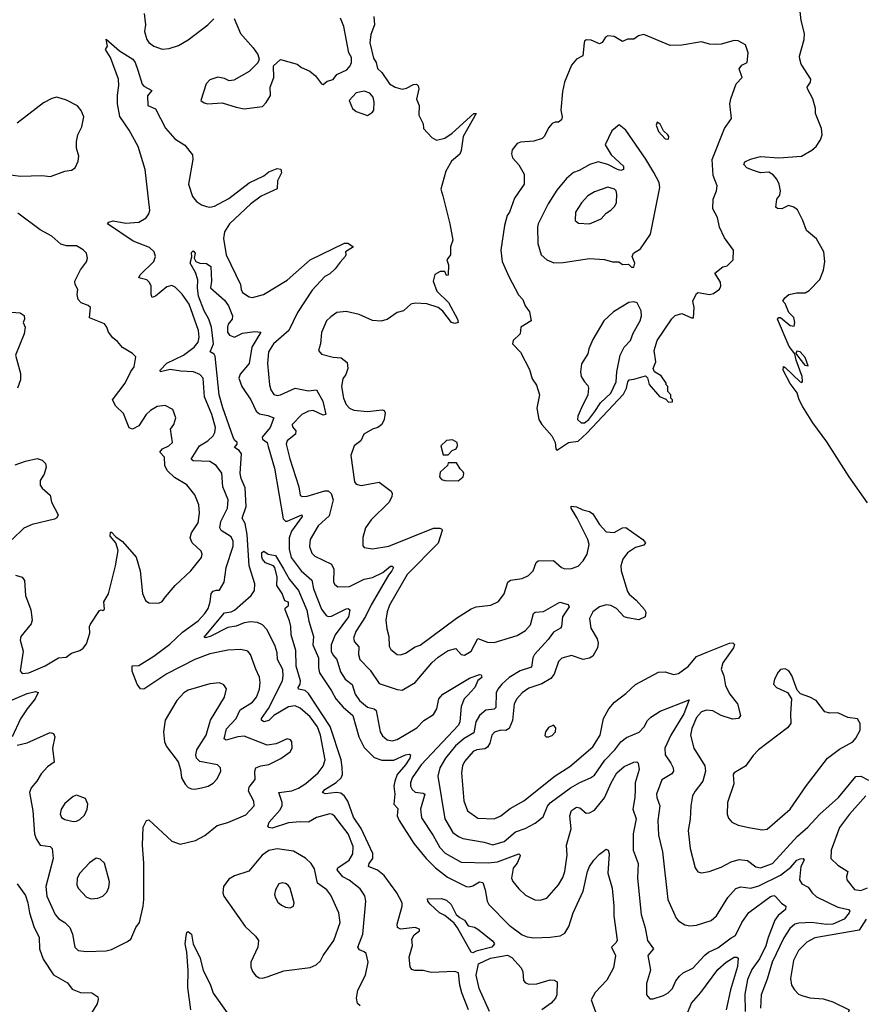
# Model space of a CAD drawing. Extents: x 1550320 to 1685906, y 509093 to 640511.
# Tile 490 of 532: x 1627840 to 1632957, y 617568 to 623556. Entities that reach past the tile are written whole.
import ezdxf

# ---------------------------------------------------------------- set-up
doc = ezdxf.new("R2010")
doc.units = 0

msp = doc.modelspace()

# ---------------------------------------------------------------- linework, layer by layer
at = {"layer": '0CON20XD'}
for points in [[(1628595.9, 623594.1), (1628604, 623525), (1628598.6, 623485), (1628612.9, 623435), (1628625, 623418), (1628655, 623394.3), (1628705, 623375.7), (1628748.7, 623381.3), (1628805, 623398.6), (1628865, 623432.5), (1628983.8, 623525), (1629019.7, 623560.3)], [(1632995, 620618.6), (1632884.2, 620775), (1632747.8, 620987.7), (1632661.8, 621105), (1632602.3, 621202.3), (1632579.2, 621245), (1632567.1, 621287.1), (1632525, 621344.2), (1632482.2, 621425), (1632483.6, 621446.4), (1632495, 621440), (1632585, 621352.5), (1632595, 621350), (1632600, 621355), (1632597.5, 621385), (1632561.2, 621485), (1632553.3, 621523.3), (1632519.2, 621569.2), (1632448, 621735), (1632455, 621743.8), (1632465, 621743.8), (1632525, 621696.7), (1632548.3, 621691.7), (1632553.3, 621715), (1632546.7, 621745), (1632517.5, 621775), (1632495, 621830), (1632480, 621845), (1632492.5, 621865), (1632517.5, 621885), (1632565, 621895.5), (1632615, 621894.4), (1632640.3, 621909.7), (1632705.8, 621975), (1632727.6, 622032.4), (1632735.7, 622085.7), (1632728.8, 622145), (1632685, 622223.3), (1632624.4, 622274.4), (1632600.8, 622335), (1632569.5, 622399.5), (1632546.5, 622416.5), (1632514.4, 622425.6), (1632475, 622406.2), (1632447, 622407), (1632437.5, 622415), (1632444, 622465), (1632461.4, 622488.6), (1632466.7, 622515), (1632458.6, 622555), (1632444.2, 622585), (1632421.7, 622611.7), (1632395, 622628.9), (1632345, 622624.4), (1632295, 622640), (1632262, 622655), (1632243.3, 622675), (1632249.5, 622690.5), (1632282.7, 622707.3), (1632345, 622723.3), (1632455, 622715.4), (1632593.4, 622726.6), (1632657.4, 622762.6), (1632682, 622785), (1632710, 622825), (1632719.2, 622855), (1632715.8, 622895), (1632679.2, 622985), (1632678, 623015), (1632662.5, 623075), (1632630, 623135), (1632628.8, 623145), (1632648.8, 623175), (1632650, 623195), (1632591.2, 623285), (1632583.8, 623315), (1632582, 623335), (1632595.8, 623385), (1632610.8, 623435), (1632612.3, 623472.3), (1632590.8, 623550.8), (1632585.8, 623605)], [(1629143, 623563), (1629182.4, 623472.4), (1629258.8, 623385), (1629286.7, 623345), (1629296.7, 623315), (1629287.3, 623292.7), (1629235, 623241.2), (1629141.7, 623188.3), (1629113.6, 623183.6), (1629085, 623197.5), (1629045, 623206.7), (1628995, 623190), (1628974, 623165), (1628941.2, 623065), (1628960.5, 623050.5), (1628984.1, 623044.1), (1629070.7, 623050.7), (1629155, 623023.3), (1629205, 623013.8)], [(1629205, 623013.8), (1629315, 623028.8), (1629338.3, 623051.7), (1629363.8, 623095), (1629362, 623145), (1629384, 623205), (1629383.8, 623275), (1629425, 623313.8), (1629525.8, 623285.8), (1629553.3, 623265), (1629603.2, 623243.2), (1629639.2, 623215), (1629673.8, 623165), (1629685, 623162), (1629708.8, 623181.2), (1629745, 623191.2), (1629768.3, 623221.7), (1629828.3, 623251.7), (1629850, 623275), (1629857.5, 623295), (1629858, 623325), (1629841.2, 623355), (1629810, 623515), (1629789.4, 623565)], [(1629993.8, 623575), (1629996.7, 623525), (1629973.9, 623466.1), (1629969.2, 623415), (1629991.1, 623321.1), (1630007.8, 623295), (1630015, 623260), (1630040.8, 623235), (1630088.8, 623165), (1630122.5, 623145), (1630165, 623134), (1630191.4, 623138.6), (1630235, 623162), (1630253.3, 623163.3), (1630263.6, 623153.6), (1630266, 623135), (1630252, 623072), (1630268.8, 623035), (1630266.9, 622975), (1630292.3, 622922.3), (1630294.3, 622894.3), (1630345, 622838.8), (1630375, 622824), (1630425, 622835.8), (1630469.4, 622865), (1630601.9, 622985), (1630615.5, 622985.5), (1630535.8, 622845), (1630525, 622760), (1630515, 622737.5), (1630465.5, 622694.5), (1630431.4, 622635), (1630400, 622525), (1630413.3, 622485), (1630455.8, 622315), (1630473.3, 622215), (1630458.8, 622175), (1630458.8, 622125), (1630437.5, 622095), (1630446.9, 622065), (1630445, 622002.5), (1630435, 622000), (1630424.3, 622024.3), (1630395.6, 622024.4), (1630364.2, 622005.8), (1630354.2, 621965), (1630375.7, 621905), (1630446.4, 621836.4), (1630502, 621735), (1630505, 621713.8), (1630485, 621708.6), (1630464.3, 621715), (1630412.8, 621782.8), (1630385, 621805.4), (1630315, 621827.5), (1630245, 621830.9), (1630218, 621825), (1630172.5, 621785), (1630135, 621774.2), (1630075, 621733.1), (1630035, 621721.9), (1629985, 621725.5), (1629903.4, 621763.4), (1629825, 621780.6), (1629767.5, 621775), (1629731.7, 621748.3), (1629705.8, 621725), (1629675, 621653.3), (1629669.2, 621585), (1629656.2, 621545), (1629675, 621522), (1629745, 621503.1), (1629795, 621500), (1629831.3, 621471.3), (1629835.4, 621434.6), (1629822.2, 621397.8), (1629805, 621371.2), (1629797.3, 621325), (1629809.5, 621255), (1629825.3, 621215.3), (1629845, 621193.1), (1629872.1, 621182.1), (1629955, 621172.7), (1630044.1, 621184.1), (1630055, 621178.8), (1630062, 621165), (1630055.6, 621124.4), (1630041.2, 621095), (1630016.7, 621075), (1629985, 621065.8), (1629931.4, 621035), (1629914.2, 620995), (1629872.9, 620965), (1629853.3, 620905), (1629875.5, 620745.5), (1629885, 620731.4), (1629915, 620722.5), (1630025, 620743.3), (1630099.1, 620689.1), (1630104.4, 620675), (1630101.5, 620655), (1630085, 620620), (1629976.9, 620515), (1629943.1, 620465), (1629927, 620407), (1629926, 620356), (1629935, 620346.2), (1629985, 620338.2), (1630085, 620354.6), (1630355, 620463.8), (1630395, 620464.3), (1630407.5, 620457.5), (1630408.7, 620448.7), (1630385, 620373.1), (1630195, 620182.3), (1630088.2, 619995), (1630074, 619955), (1630066.2, 619905), (1630071.1, 619851.1), (1630084.4, 619805), (1630086.9, 619745), (1630097.1, 619725), (1630135.4, 619695.4), (1630155, 619693.6), (1630185, 619702.7), (1630245, 619741.8), (1630275, 619752.3), (1630495, 619916.2), (1630585, 619973.8), (1630615.5, 619985.5), (1630705, 619994.4), (1630752.1, 620017.9), (1630785.8, 620065), (1630807.1, 620135), (1630825, 620146.7), (1630895, 620157.5), (1630934.5, 620175.5), (1630962.9, 620205), (1630980.8, 620255), (1630993.3, 620265), (1631085, 620266.9), (1631133.5, 620223.5), (1631155, 620215.5), (1631195, 620217.8), (1631235, 620233.1), (1631265.3, 620264.7), (1631290.4, 620305), (1631301.8, 620365), (1631294.6, 620395), (1631230.3, 620525), (1631193.5, 620585), (1631193.1, 620596.9), (1631225, 620593.3), (1631264.7, 620574.7), (1631305, 620565.4), (1631325, 620550), (1631365.4, 620485), (1631405, 620440.5), (1631455, 620436.9), (1631505, 620465.6), (1631525, 620466.7), (1631628, 620395), (1631644, 620375), (1631635, 620360), (1631584.6, 620345.4), (1631535, 620314.2), (1631506.9, 620275), (1631495.6, 620234.4), (1631497.5, 620205), (1631535, 620078.8), (1631545, 620062), (1631588, 620025), (1631638.8, 619968.8), (1631647, 619953), (1631642.5, 619925), (1631605, 619906.7), (1631535, 619917.5), (1631515, 619924), (1631468, 619975), (1631435, 619992.9), (1631405, 619996.9), (1631364.6, 619985.4), (1631325.4, 619954.6), (1631304.4, 619915), (1631312.2, 619855), (1631350.4, 619790.4), (1631356.5, 619765), (1631353.7, 619736.3), (1631324, 619685), (1631305, 619673.3), (1631265, 619665.6), (1631195, 619690), (1631136.2, 619673.8), (1631116.7, 619653.3), (1631090.4, 619575), (1631070, 619550), (1631015, 619517.2), (1630935, 619489.6), (1630895, 619461.2), (1630862.3, 619425), (1630846.1, 619395), (1630835.3, 619294.7), (1630815.3, 619244.7), (1630796.6, 619233.4), (1630764.5, 619234.5), (1630726.4, 619223.6), (1630711.2, 619205), (1630699.2, 619155), (1630685, 619131.8), (1630667.7, 619122.3), (1630618.8, 619115), (1630596.9, 619105), (1630543.8, 619045), (1630532.4, 619017.6), (1630525.5, 618975), (1630541.1, 618805), (1630562.5, 618745), (1630625, 618699.1), (1630724.6, 618695.4), (1630765, 618713.8), (1630821.7, 618758.3), (1630905, 618805.4), (1631095, 618957.1), (1631185, 619013.6), (1631325, 619133.3), (1631368.8, 619205), (1631389.1, 619305), (1631422.2, 619365), (1631455.8, 619405), (1631525, 619457.1), (1631585, 619512.9), (1631725, 619587.5), (1631765, 619590), (1631815, 619573.1), (1631845, 619579.4), (1631906.9, 619625), (1631955, 619682.2), (1632025, 619711.2), (1632155, 619764.3), (1632175.7, 619765.7), (1632185.9, 619755.9), (1632180, 619735), (1632115, 619644.4), (1632105.4, 619605.4), (1632121.8, 619565), (1632130.7, 619505), (1632156.9, 619455), (1632204.5, 619395), (1632221.9, 619325), (1632210, 619305), (1632175, 619301.4), (1632105, 619323.9), (1632055, 619353.6), (1632015, 619357.6), (1631985, 619347.3), (1631955, 619311.9), (1631926, 619245), (1631918.9, 619205), (1631939.6, 619125), (1632005, 619018), (1632009.2, 618985), (1631993.6, 618925), (1631946.7, 618865), (1631931.8, 618835), (1631921.2, 618775), (1631917.1, 618692.9), (1631903.5, 618625), (1631915.6, 618515), (1631947.7, 618397.7), (1631964.2, 618374.2), (1631985, 618368), (1632032.5, 618375), (1632105, 618402.7), (1632165.8, 618434.2), (1632215, 618448.5), (1632265, 618442.7), (1632315, 618404.4), (1632345, 618398.5), (1632416.4, 618423.6), (1632568.8, 618591.2), (1632632.2, 618645), (1632705, 618723.5), (1632817.8, 618825), (1632925, 618952.5), (1632954.5, 618954.5), (1633000.7, 618930.7)], [(1629035, 620085.7), (1629055, 620086.7), (1629082, 620135), (1629095.5, 620224.5), (1629137.3, 620355), (1629136.9, 620385), (1629125, 620410.8), (1629065, 620450), (1629056.4, 620466.4), (1629063.5, 620505), (1629102.2, 620585), (1629107.3, 620635), (1629075.4, 620715), (1629068.2, 620798.2), (1629035, 620844.3), (1628995, 620868.2), (1628895, 620872.2), (1628882.6, 620882.6), (1628933.1, 620965), (1628983.8, 620995), (1629015.5, 621025), (1629026.9, 621045), (1629029.7, 621075), (1629008.6, 621155), (1628962.3, 621262.2), (1628954.4, 621375), (1628935, 621398.1), (1628896.7, 621415), (1628818.7, 621418.7), (1628755, 621428.5), (1628695, 621414.5), (1628694.2, 621424.2), (1628735, 621466.2), (1628835.8, 621515), (1628900.9, 621565), (1628925.4, 621595), (1628931.3, 621625), (1628927.2, 621665), (1628869.3, 621825), (1628826.9, 621886.9), (1628785, 621930), (1628765, 621939.2), (1628735, 621930.6), (1628665, 621873.5), (1628645, 621866.7), (1628638.1, 621885), (1628638.1, 621935), (1628628, 621958), (1628612.9, 621972.9), (1628563.8, 621985), (1628572.9, 622005), (1628654.3, 622085), (1628664.4, 622115), (1628658, 622145), (1628629.8, 622169.8), (1628529.8, 622209.8), (1628373.8, 622315), (1628382.5, 622325), (1628408.2, 622331.8), (1628485, 622318.5), (1628565, 622324.3), (1628608.3, 622351.7), (1628625.6, 622374.4), (1628631.4, 622395), (1628603.5, 622645), (1628560, 622785), (1628505.7, 622885), (1628447.8, 622967.8), (1628433.4, 623045), (1628433.7, 623096.3), (1628443.1, 623155), (1628440, 623195), (1628392, 623325), (1628361.2, 623375), (1628372.5, 623395), (1628365, 623436.7), (1628446.4, 623366.4), (1628527.9, 623315), (1628542.5, 623295), (1628558.9, 623248.9), (1628585, 623164.2), (1628595, 623152.2), (1628643.8, 623125), (1628617.6, 623092.4), (1628618, 623035), (1628665, 623014), (1628725.7, 622895.7), (1628782.1, 622832.1), (1628843, 622793), (1628890.8, 622735), (1628891.5, 622705), (1628866.7, 622555), (1628891.2, 622481.2), (1628915, 622450), (1628945, 622430), (1628975, 622420), (1628996.6, 622416.6), (1629025, 622422.7), (1629112.1, 622467.9), (1629235, 622562.9), (1629324, 622606), (1629355, 622631.2), (1629405, 622651.2), (1629427, 622647), (1629432.5, 622625), (1629408.1, 622575), (1629405, 622527.5), (1629383.9, 622516.1), (1629307.6, 622482.4), (1629245, 622435.4), (1629116.2, 622315), (1629084.1, 622265), (1629078.9, 622225), (1629094.7, 622125), (1629182.9, 621945), (1629185.8, 621915), (1629195, 621896.2), (1629235, 621870.8), (1629255, 621867.1), (1629322, 621885), (1629465, 621971.2), (1629605, 622094.6), (1629815, 622196.2), (1629835, 622196.7), (1629870, 622175), (1629820, 622145), (1629823.3, 622125), (1629818.8, 622115), (1629788.9, 622081.1), (1629758.3, 622041.7), (1629725, 622010), (1629695, 621993.1), (1629618.7, 621911.3), (1629528.7, 621775), (1629475.5, 621665), (1629382.5, 621585), (1629353.1, 621535), (1629346.1, 621465), (1629358.5, 621335), (1629366.4, 621305), (1629385, 621277.1), (1629405, 621270.9), (1629425, 621274.6), (1629515, 621314.4), (1629595, 621298.2), (1629645, 621305.6), (1629683, 621235), (1629702, 621155), (1629685, 621150.9), (1629625, 621179.1), (1629595, 621174.6), (1629555.3, 621154.7), (1629495.5, 621095), (1629498.9, 621078.9), (1629518.6, 621055), (1629515.9, 621035.9), (1629508.3, 621028.3), (1629465.4, 620995), (1629460.8, 620975), (1629481.5, 620885), (1629536.4, 620715), (1629544.6, 620664.6), (1629556.5, 620656.5), (1629587.3, 620657.3), (1629695, 620690.6), (1629715, 620691.5), (1629733.5, 620673.5), (1629745.9, 620635), (1629720.9, 620539.1), (1629655, 620477.1), (1629605.4, 620395), (1629601.5, 620351.5), (1629615, 620311.9), (1629635, 620292.9), (1629736.5, 620245), (1629748.9, 620215), (1629747.5, 620135), (1629755, 620120), (1629775, 620107.5), (1629845, 620108.2), (1629935, 620152.9), (1629985, 620163.1), (1630046.9, 620193.1), (1630095, 620231.5), (1630105, 620232.9), (1630111.9, 620225), (1630103.3, 620205), (1630081.7, 620178.3), (1629976.7, 619996.7), (1629943.3, 619926.7), (1629883.1, 619835), (1629870, 619795), (1629875, 619772), (1629901.7, 619741.7), (1629900.4, 619695), (1629908.5, 619665), (1629970.4, 619600.4), (1630025, 619519.4), (1630135, 619481.4), (1630165, 619479.2), (1630245, 619525.7), (1630344.8, 619645.2), (1630385, 619680), (1630445, 619719.1), (1630491.2, 619731.2), (1630525, 619696), (1630545, 619691.1), (1630585, 619715.7), (1630625, 619793.1), (1630685, 619770.4), (1630725, 619768.2), (1630865, 619810.4), (1630915, 619841.5), (1630945.4, 619875), (1630964.6, 619945), (1630975, 619953.3), (1631025, 619957.5), (1631125, 620012.5), (1631175, 619998.8), (1631180, 619985), (1631140.3, 619925), (1631134.5, 619865.5), (1631128.6, 619855), (1631085, 619830.4), (1631053.4, 619786.6), (1630969.7, 619695), (1630960.3, 619675), (1630952, 619618), (1630883.2, 619596.8), (1630815, 619555.3), (1630771.2, 619515), (1630746.2, 619485), (1630737.1, 619462.9), (1630735, 619372.5), (1630725, 619362.9), (1630675, 619356.5), (1630635.8, 619324.2), (1630612.8, 619285), (1630600.9, 619219.1), (1630541.8, 619185), (1630489.4, 619140.6), (1630429.2, 619065), (1630395.3, 619005), (1630381.5, 618955), (1630425.3, 618695), (1630473.4, 618613.4), (1630507.8, 618587.8), (1630535, 618576.8), (1630664.7, 618554.7), (1630717.5, 618537.5), (1630785, 618558.9), (1630853.9, 618616.1), (1630913.8, 618636.2), (1630975, 618668.5), (1631022.6, 618707.4), (1631048.1, 618771.9), (1631066.1, 618793.9), (1631189.5, 618885), (1631245, 618917.5), (1631310, 618945), (1631335, 618961.5), (1631397.4, 619052.6), (1631458.8, 619115), (1631495.7, 619164.3), (1631529.2, 619190.9), (1631606.4, 619223.6), (1631637.5, 619255), (1631657.1, 619292.9), (1631678.1, 619315), (1631735, 619351.5), (1631910, 619420), (1631878, 619335), (1631799.4, 619205), (1631763.2, 619125), (1631764.4, 619085), (1631798.8, 619035), (1631813.3, 619005), (1631815.5, 618985), (1631805, 618970), (1631745, 618932.9), (1631712.5, 618845), (1631713.3, 618825), (1631731.5, 618775), (1631719.1, 618685), (1631724.5, 618595.5), (1631748.5, 618495), (1631781.1, 618205), (1631831.3, 618091.3), (1631845.7, 618075.7), (1631885, 618052), (1631915, 618045.8), (1631955, 618050), (1632045, 618076.9), (1632077.1, 618105), (1632145, 618218.1), (1632195, 618271.8), (1632225, 618282.1), (1632285, 618273.5), (1632335, 618289.1), (1632466.8, 618353.2), (1632528.8, 618401.2), (1632565, 618443.6), (1632585, 618453.3), (1632604.1, 618454.1), (1632609.2, 618445), (1632590, 618405), (1632580.6, 618325), (1632595, 618301.4), (1632635, 618281.1), (1632659.1, 618245), (1632685, 618220.8), (1632815, 618158.8), (1632878.8, 618145), (1632887.1, 618135), (1632884.3, 618125), (1632852.9, 618085), (1632785, 618055.9), (1632745, 618052.9), (1632655, 618065.2), (1632578, 618062), (1632553.3, 618055), (1632521.7, 618028.3), (1632486.9, 617973.1), (1632415.3, 617825), (1632385, 617720), (1632347.6, 617625), (1632344.2, 617545)], [(1631105, 620938.8), (1631115, 620944.3), (1631175.8, 620985), (1631235, 620991.9), (1631288.3, 621041.7), (1631511.2, 621278.8), (1631529.6, 621315), (1631536.8, 621353.2), (1631545, 621366), (1631575, 621368.8), (1631645, 621390), (1631657, 621377), (1631667, 621337), (1631730, 621265), (1631768.3, 621248.3), (1631785, 621230), (1631808.3, 621231.7), (1631810, 621245), (1631800, 621255), (1631800, 621275), (1631780, 621295), (1631780, 621325), (1631770, 621335), (1631770, 621345), (1631739.3, 621389.3), (1631700, 621415), (1631692.5, 621435), (1631707.5, 621475), (1631697.5, 621545), (1631716.7, 621605), (1631805, 621737.5), (1631825, 621757.5), (1631865, 621770), (1631925, 621742.5), (1631936.7, 621743.3), (1631940, 621805), (1631932.5, 621845), (1631955, 621890), (1631965, 621896.7), (1632035, 621883.8), (1632059.5, 621890.5), (1632095, 621917.5), (1632103.8, 621935), (1632100.5, 621960.5), (1632067.5, 622015), (1632115, 622052.5), (1632140.7, 622059.3), (1632177.5, 622095), (1632180, 622155), (1632125, 622228.8), (1632095.6, 622295), (1632082.1, 622352.1), (1632054.4, 622405), (1632055.8, 622465), (1632075.8, 622515), (1632080, 622545), (1632057.4, 622607.4), (1632049.5, 622705), (1632125.8, 622894.2), (1632168.8, 622955), (1632158, 623045), (1632163.9, 623073.9), (1632196, 623165), (1632232.5, 623205), (1632213.6, 623256.4), (1632231.7, 623278.3), (1632264.1, 623295.9), (1632270, 623355), (1632253.9, 623403.9), (1632207.5, 623427.5), (1632185, 623430), (1632105, 623407.5), (1632075, 623405.7), (1632035, 623408), (1631985, 623421.2), (1631865, 623400.8), (1631795, 623399.2), (1631635, 623466), (1631602.3, 623457.7), (1631575, 623436.7), (1631535, 623436.7), (1631505, 623423.8), (1631455, 623453.3), (1631415, 623458), (1631401.2, 623448.8), (1631382.1, 623417.9), (1631365, 623409.2), (1631315, 623431.2), (1631285, 623433.3), (1631274.2, 623425.8), (1631271.2, 623415), (1631263.6, 623336.4), (1631224.4, 623315.6), (1631195, 623280), (1631152, 623175), (1631140.5, 623119.5), (1631129.2, 623005), (1631138, 622965), (1631133.6, 622946.4), (1631115, 622932.5), (1631095, 622933.3), (1631077.5, 622925), (1631055, 622897.5), (1631031.7, 622848.3), (1631016.2, 622833.8), (1630965, 622818), (1630885, 622811.4), (1630865, 622802), (1630833.8, 622765), (1630829.5, 622739.5), (1630836.2, 622715), (1630875, 622673.3), (1630907, 622617), (1630908, 622555), (1630848.9, 622471.1), (1630817.3, 622385), (1630804.4, 622365), (1630787.5, 622305), (1630765.7, 622154.3), (1630774.3, 622085), (1630814.3, 621995), (1630872.4, 621882.4), (1630900, 621855), (1630914, 621815), (1630940, 621780), (1630950, 621725), (1630886.7, 621685), (1630882.5, 621645), (1630840, 621605), (1630835.8, 621585), (1630885, 621534), (1630938.7, 621428.7), (1630955, 621371.2), (1630983.1, 621333.1), (1631001.4, 621275), (1630984.3, 621194.3), (1630996, 621125), (1631014.3, 621094.3), (1631075.6, 621025.6), (1631095.6, 620985), (1631100, 620945), (1631105, 620938.8)], [(1629955, 622973.3), (1629985.9, 622994.1), (1629992.5, 623005), (1629995.8, 623055), (1629989.2, 623085), (1629968.9, 623108.9), (1629935, 623121.9), (1629885, 623111.2), (1629843.8, 623065), (1629864, 623015), (1629885, 622996.7), (1629955, 622973.3)], [(1627725, 622621.2), (1627845, 622603.8), (1627975, 622607.5), (1628027.3, 622602.7), (1628115, 622633.8), (1628155, 622641.2), (1628176.2, 622655), (1628196, 622695), (1628200, 622725), (1628184.3, 622775), (1628184.4, 622815), (1628193.1, 622855), (1628216.7, 622905), (1628230, 622965), (1628214.2, 623004.2), (1628191.7, 623031.7), (1628125, 623066), (1628065, 623083.8), (1628035, 623076.2), (1627985, 623050), (1627825, 622926.2)], [(1631785, 622830), (1631786.2, 622845), (1631780, 622855), (1631755, 622880), (1631735, 622920), (1631715, 622932.5), (1631710, 622915), (1631724.5, 622875), (1631765, 622831.2), (1631785, 622830)], [(1631575, 622050), (1631580, 622075), (1631563.3, 622115), (1631571.2, 622135), (1631615, 622163.3), (1631675, 622252.5), (1631733.1, 622535), (1631727.1, 622565), (1631696.5, 622626.5), (1631647.2, 622707.2), (1631525, 622883.9), (1631484.5, 622915.5), (1631440.9, 622879.1), (1631398.9, 622795), (1631435.4, 622735), (1631510.8, 622665), (1631511.4, 622645), (1631495, 622639.6), (1631475.3, 622644.7), (1631415.2, 622675.2), (1631357.8, 622692.2), (1631306.5, 622675), (1631241.5, 622638.5), (1631207.5, 622627.5), (1631165, 622590), (1631105, 622519.4), (1631053.5, 622435), (1630993.1, 622315), (1630988.6, 622295), (1630990.5, 622195), (1631010.8, 622125), (1631045, 622095.7), (1631086.6, 622076.6), (1631145, 622078.9), (1631305, 622104.3), (1631395, 622097.5), (1631445, 622083.8), (1631483.3, 622083.3), (1631505, 622067.5), (1631541.7, 622068.3), (1631560, 622050), (1631575, 622050)], [(1631305, 622314.6), (1631375.8, 622345), (1631405, 622378.8), (1631435, 622397.1), (1631458.9, 622421.1), (1631468.6, 622445), (1631470.8, 622495), (1631466, 622515), (1631455.6, 622525.6), (1631415, 622538.1), (1631335, 622508.8), (1631295, 622485.6), (1631255, 622442.9), (1631218.6, 622385), (1631217.5, 622335), (1631238.3, 622318.3), (1631305, 622314.6)], [(1627855, 619580), (1627895, 619583.8), (1627995, 619625.4), (1628075, 619674.5), (1628121.4, 619678.6), (1628155, 619704.2), (1628205, 619720), (1628225, 619733.3), (1628245, 619760), (1628265.5, 619824.5), (1628264.3, 619865), (1628270, 619880), (1628325, 619962.5), (1628335, 619967.5), (1628345, 619963.3), (1628355, 619970), (1628352, 620015), (1628380, 620065), (1628423.1, 620235), (1628438.3, 620328.3), (1628423.6, 620373.6), (1628390, 620415), (1628391.7, 620438.3), (1628398.3, 620438.3), (1628425, 620410), (1628465, 620382.5), (1628547.4, 620287.4), (1628572.5, 620205), (1628586.3, 620066.3), (1628605, 620023.8), (1628625, 620010), (1628685, 620006.7), (1628705, 620016.7), (1628725.8, 620045), (1628785, 620114.4), (1628880, 620205), (1628945.6, 620285), (1628948.6, 620305), (1628943.2, 620323.2), (1628889.2, 620375), (1628875.8, 620405), (1628884.3, 620435), (1628925.2, 620495), (1628933.3, 620555), (1628928.9, 620605), (1628905, 620666.2), (1628855, 620728), (1628781.7, 620771.7), (1628736.7, 620815), (1628722.9, 620845), (1628720, 620895), (1628692.5, 620925), (1628707.1, 620945), (1628746.7, 620965), (1628769.5, 620985), (1628756.7, 621065), (1628776.7, 621095), (1628790, 621135), (1628770, 621185), (1628725, 621210), (1628675, 621203.8), (1628635, 621180), (1628608, 621155), (1628565, 621086), (1628525, 621066), (1628504.5, 621074.5), (1628493.1, 621105), (1628471.7, 621161.7), (1628424.6, 621204.6), (1628404, 621245), (1628481.5, 621345), (1628515, 621416.7), (1628535.8, 621445), (1628546, 621505), (1628525, 621526.2), (1628465, 621562), (1628435, 621598), (1628405, 621620.8), (1628378.6, 621655), (1628369.2, 621685), (1628355, 621705.6), (1628265, 621743.3), (1628269.2, 621805), (1628255, 621817.1), (1628213.4, 621833.4), (1628195.8, 621855), (1628188.6, 621885), (1628192.5, 621915), (1628177.5, 621945), (1628175.7, 621965), (1628210, 622035), (1628245, 622082.5), (1628252, 622105), (1628246.2, 622135), (1628225, 622156.2), (1628185, 622180), (1628125, 622181.4), (1628090.3, 622190.3), (1628035, 622240), (1627965, 622278.8), (1627828.8, 622378.8)], [(1629404.7, 619704.7), (1629393.2, 619745), (1629344.3, 619844.3), (1629315, 619876.5), (1629285, 619890.4), (1629245, 619894.7), (1629205, 619887), (1629155, 619867.2), (1629105, 619859.3), (1628998.6, 619805), (1628966.7, 619796.7), (1628960.8, 619800.8), (1629085, 619949.6), (1629125, 619954.6), (1629145, 619965.3), (1629247.1, 620055), (1629267.5, 620085), (1629268.4, 620125), (1629234.8, 620235), (1629223.4, 620425), (1629211.1, 620491.1), (1629193.1, 620525), (1629216.7, 620595), (1629211.6, 620708.4), (1629185.9, 620765), (1629180.2, 620795), (1629187.7, 620915), (1629175, 620935.7), (1629146.7, 620955), (1629162, 620975), (1629162, 620985), (1629145, 620999.4), (1629136.7, 621016.7), (1629074.7, 621194.7), (1629053.3, 621275), (1629028.7, 621508.7), (1629022, 621522), (1628997.1, 621535), (1629017.8, 621585), (1629005.8, 621685), (1628989.7, 621735), (1628962.1, 621785), (1628927.8, 621875), (1628920.7, 621925), (1628923.2, 621973.2), (1628908, 622018), (1628876.7, 622075), (1628886.2, 622113.8), (1628885, 622140), (1628895, 622150), (1628905.7, 622135), (1628901.2, 622105), (1628911.2, 622085), (1628934.6, 622074.6), (1628975, 622073.3), (1629000.9, 622055), (1629005.3, 621964.7), (1629000.8, 621925), (1629085, 621850.7), (1629108.4, 621815), (1629134.4, 621755), (1629131.6, 621735), (1629108, 621705), (1629102.2, 621685), (1629102.9, 621655), (1629115, 621636.4), (1629145, 621624.6), (1629195, 621648.9), (1629269.1, 621659.1), (1629306.7, 621655), (1629250.6, 621565), (1629234.3, 621465), (1629180.2, 621399.8), (1629173.1, 621375), (1629190, 621325), (1629244.6, 621244.6), (1629276.9, 621175), (1629298.4, 621158.4), (1629349.3, 621149.3), (1629384.3, 621135), (1629362.7, 621075), (1629314, 621016), (1629316.2, 621005), (1629344.3, 620984.3), (1629350.7, 620959.3), (1629388.9, 620828.9), (1629440.9, 620520.9), (1629455, 620506.2), (1629465.4, 620505.4), (1629555.8, 620545), (1629556.7, 620535), (1629493, 620445), (1629477.6, 620405), (1629477.4, 620335), (1629490.9, 620285), (1629551.1, 620205), (1629615, 620147.1), (1629626.2, 620095), (1629675, 619970.8), (1629702.3, 619932.3), (1629715, 619926.4), (1629735, 619928), (1629825, 619972.7), (1629837.5, 619975), (1629847, 619967), (1629838.1, 619925), (1629758.4, 619815), (1629734.2, 619755), (1629732.9, 619715), (1629743, 619693), (1629767.7, 619665), (1629789.4, 619589.4), (1629818.5, 619545), (1629861.7, 619511.8), (1629879.6, 619455), (1629905.4, 619415), (1629954.3, 619374.3), (1629995, 619363.9), (1630007.3, 619355), (1630031.5, 619225), (1630045, 619200), (1630075, 619176.7), (1630105, 619170), (1630135, 619179.2), (1630255, 619249.5), (1630296.6, 619293.4), (1630355, 619330), (1630375.4, 619365), (1630388.5, 619425), (1630412.5, 619455), (1630575, 619551.2), (1630635, 619573.3), (1630645, 619572.5), (1630650, 619555), (1630625, 619537.5), (1630606.9, 619495), (1630563.3, 619445), (1630543.3, 619425), (1630525, 619380), (1630515.6, 619285), (1630507.1, 619265), (1630280.3, 619025), (1630226.7, 618945), (1630216.2, 618915), (1630216.2, 618895), (1630225.5, 618875), (1630245, 618857.1), (1630292.7, 618852.7), (1630302.7, 618845), (1630276, 618755), (1630282.9, 618702.9), (1630354.8, 618594.8), (1630395, 618521.5), (1630426.7, 618486.7), (1630525, 618431.8), (1630687.4, 618427.4), (1630745, 618435.2), (1630875, 618482.9), (1630882.9, 618475), (1630881.5, 618465), (1630865, 618425.5), (1630841.3, 618395), (1630830.8, 618335), (1630837.5, 618315), (1630875, 618270), (1630915, 618232.5), (1630973, 618203), (1631005, 618200.8), (1631045, 618214), (1631115.3, 618294.7), (1631141.7, 618338.3), (1631154.5, 618375), (1631169.1, 618475), (1631164.5, 618535), (1631192.5, 618635), (1631185.4, 618715), (1631195, 618745.6), (1631225, 618767.5), (1631245, 618763.3), (1631285, 618729.6), (1631305, 618731.8), (1631335, 618749.5), (1631396, 618824), (1631435.7, 618914.3), (1631470.4, 618975), (1631515, 619014.6), (1631575, 619040.6), (1631592.3, 619042.3), (1631601.2, 619035), (1631606.1, 618996.1), (1631581.7, 618915), (1631581.5, 618871.5), (1631580.7, 618825), (1631567.4, 618755), (1631587.7, 618695), (1631569.6, 618605), (1631570, 618505), (1631599.6, 618425), (1631596.2, 618335), (1631618.2, 618115), (1631643, 618033), (1631657.5, 617955), (1631692.9, 617905), (1631659.4, 617865), (1631675.8, 617775.8), (1631650.8, 617695), (1631651.2, 617625), (1631672, 617602), (1631691.7, 617601.7), (1631755, 617621.9), (1631782.6, 617637.4), (1631808.6, 617665), (1631829.2, 617710.8), (1631850.8, 617739.2), (1631875, 617759.5), (1631932.4, 617787.6), (1632005, 617866.5), (1632028.6, 617885), (1632085, 617912.2), (1632165, 617973.1), (1632193.1, 617986.9), (1632231.2, 618065), (1632273.6, 618126.4), (1632405, 618223.5), (1632425, 618229.5), (1632434, 618225), (1632472.9, 618182.9), (1632498, 618165), (1632495.6, 618145), (1632451.5, 618108.5), (1632431.1, 618078.9), (1632390, 617975), (1632376.9, 617923.1), (1632337.7, 617845), (1632291.3, 617778.7), (1632265, 617718.6), (1632249.1, 617629.1), (1632250.3, 617525)], [(1631254.4, 621104.4), (1631275, 621104.8), (1631299.6, 621125), (1631337.7, 621172.3), (1631371.1, 621225), (1631435.2, 621285), (1631466.2, 621353.8), (1631470.5, 621415), (1631491.7, 621515), (1631516.1, 621563.9), (1631554.7, 621605), (1631571, 621649), (1631611.8, 621725), (1631621.1, 621755), (1631618.7, 621785), (1631595, 621834.2), (1631575, 621839.4), (1631544.2, 621835.8), (1631450.4, 621779.6), (1631392.5, 621725), (1631325, 621610), (1631301.4, 621555), (1631295, 621523.8), (1631256.4, 621463.6), (1631250.5, 621415), (1631254.4, 621385), (1631273.1, 621353.1), (1631295, 621332), (1631298.9, 621315), (1631294.8, 621275), (1631255.2, 621195), (1631234.2, 621145), (1631232.2, 621125), (1631254.4, 621104.4)], [(1627761.7, 621778.3), (1627843, 621773), (1627867, 621757), (1627868.8, 621735), (1627860, 621715), (1627872, 621685), (1627866, 621645), (1627814.2, 621515), (1627843.9, 621403.9), (1627843.8, 621365), (1627826, 621315)], [(1632635, 621450), (1632615, 621500.8), (1632585, 621535.7), (1632565, 621540), (1632560, 621525), (1632582.7, 621492.7), (1632614.4, 621454.4), (1632635, 621450)], [(1630445, 620910), (1630470, 620935), (1630493, 620947), (1630502.5, 620965), (1630500, 620985), (1630471.7, 621001.7), (1630435, 620997.5), (1630400, 620965), (1630415, 620910), (1630445, 620910)], [(1627812, 620848), (1627875, 620870.6), (1627945, 620887.5), (1627976.9, 620876.9), (1627995.8, 620855.8), (1628000, 620835), (1627987.6, 620792.4), (1627965, 620752.5), (1627964.3, 620724.3), (1627975.8, 620705.8), (1628024.1, 620664.1), (1628032.1, 620622.1), (1628074, 620545), (1628065, 620526.2), (1628050.9, 620519.1), (1627914.6, 620485.4), (1627865, 620464.2), (1627794.3, 620395)], [(1630505, 620752), (1630536, 620775), (1630541.2, 620795), (1630537, 620807), (1630517.5, 620825), (1630495, 620860), (1630445, 620860), (1630440, 620845), (1630396.7, 620805), (1630393.3, 620775), (1630405, 620760), (1630425, 620753.3), (1630505, 620752)], [(1630568, 617535), (1630527.8, 617637.8), (1630516.1, 617685), (1630508.8, 617758.8), (1630485, 617768.2), (1630342.2, 617762.2), (1630293.7, 617773.7), (1630242.7, 617772.7), (1630225, 617780), (1630214, 617796), (1630207.1, 617855), (1630228, 617925), (1630223.8, 617965), (1630238.8, 617991.2), (1630270, 618015), (1630270, 618025), (1630245, 618035.8), (1630155, 618025.8), (1630136.2, 618035), (1630134.4, 618055), (1630164.4, 618165), (1630164.4, 618185), (1630133.1, 618245), (1630055, 618350.4), (1630015, 618382.7), (1629960.5, 618405), (1629965.3, 618425), (1629987.1, 618455), (1629987.6, 618485), (1629915, 618637.3), (1629869, 618705), (1629835, 618802.4), (1629815, 618833.5), (1629792.9, 618852.9), (1629765, 618856.4), (1629697.3, 618847.3), (1629680.6, 618855), (1629695.4, 618875), (1629763.1, 618916.9), (1629794.1, 618945), (1629801.6, 618965), (1629800, 619010), (1629793.5, 619055), (1629727.7, 619257.7), (1629595, 619457.3), (1629575, 619476.2), (1629534.2, 619485), (1629532.1, 619495), (1629545.2, 619514.8), (1629547.1, 619535), (1629520, 619625), (1629518.6, 619718.6), (1629490, 619815), (1629488.8, 619865), (1629480.8, 619900.8), (1629453.6, 619966.4), (1629453.8, 619976.2), (1629475, 619994), (1629475, 620013.3), (1629451.9, 620021.9), (1629436.2, 620066.2), (1629403.3, 620115), (1629406.2, 620165), (1629391.2, 620225), (1629382.5, 620235), (1629335, 620251.8), (1629315, 620274.4), (1629311.5, 620288.5), (1629312.9, 620315), (1629325, 620323.3), (1629350, 620305), (1629395, 620297.1), (1629444.2, 620215.8), (1629480.8, 620150.8), (1629534, 620085), (1629585, 619964), (1629597.3, 619897.3), (1629626.4, 619805), (1629622.7, 619755), (1629655.6, 619675), (1629655.8, 619615), (1629663.2, 619583.2), (1629735.8, 619475), (1629762.5, 619425), (1629806, 619375), (1629866.2, 619325), (1629902.5, 619195), (1629935, 619129.5), (1629995, 619068.5), (1630042, 619052), (1630115, 619051.9), (1630185, 619084.4), (1630208.7, 619088.7), (1630215.7, 619085), (1630211.4, 619065), (1630185, 619023.5), (1630134.6, 618965.4), (1630119.8, 618925), (1630113.8, 618895), (1630120.2, 618845), (1630115.4, 618785.4), (1630138.5, 618758.5), (1630135.9, 618715), (1630146.8, 618685), (1630235.7, 618545.7), (1630311.1, 618455), (1630368.2, 618398.2), (1630441.7, 618341.7), (1630555, 618284.6), (1630575, 618281.8), (1630595, 618287.5), (1630635, 618313.3), (1630655, 618308), (1630670.7, 618265), (1630681.8, 618195), (1630691.5, 618175), (1630815, 618048.9), (1630895, 617990), (1630925, 617978.2), (1630965, 617972.8), (1631065, 617975.4), (1631126.3, 617983.7), (1631155, 618000.8), (1631179.8, 618040.2), (1631205.3, 618125), (1631266.5, 618255), (1631292.1, 618375), (1631305, 618406), (1631330.8, 618445), (1631365, 618481.2), (1631405, 618511.2), (1631417.1, 618505), (1631423.1, 618483.1), (1631416.4, 618365), (1631443.1, 618275), (1631453.1, 618165), (1631451.8, 618105), (1631472.6, 617957.4), (1631466.7, 617943.3), (1631438.1, 617915), (1631462.7, 617865), (1631449.8, 617790.2), (1631410.6, 617715), (1631339.7, 617640.3), (1631314.2, 617595.8), (1631342.9, 617515)], [(1627815, 620177.8), (1627855.3, 620165.3), (1627869.3, 620145), (1627874.6, 620055), (1627907, 619967), (1627914.6, 619905), (1627908.9, 619881.1), (1627845.7, 619805), (1627841.9, 619781.9), (1627861.2, 619715), (1627841.4, 619595), (1627855, 619580)], [(1627825, 619144.3), (1627885, 619158.5), (1628025, 619220), (1628045.4, 619215.4), (1628053.6, 619195), (1628038.2, 619125), (1628048.6, 619041.4), (1628007.6, 619012.4), (1627970.6, 618969.4), (1627943.1, 618925), (1627908.6, 618885), (1627898.6, 618855), (1627919.6, 618745), (1627930.4, 618605), (1627938.9, 618575), (1627965, 618536.5), (1628025, 618527.5), (1628036.5, 618515), (1628043.5, 618455), (1627998.9, 618285), (1628004.7, 618225), (1628054.7, 618114.7), (1628077.6, 618087.6), (1628115, 618064.4), (1628144.6, 618034.6), (1628160.9, 617995), (1628174.6, 617914.6), (1628195, 617895.6), (1628245, 617889.5), (1628365, 617892.5), (1628398, 617902), (1628495, 617950), (1628516.2, 617965), (1628546, 618035), (1628567.1, 618065), (1628590.9, 618165), (1628595.4, 618205.4), (1628594.2, 618425.8), (1628585.6, 618535), (1628591.2, 618645), (1628610, 618685), (1628625, 618690), (1628765, 618559.2), (1628815, 618541.4), (1628908.8, 618565), (1628966, 618595), (1629041.2, 618655), (1629105, 618674.4), (1629215, 618720.5), (1629264.4, 618775), (1629263.7, 618803.7), (1629230.9, 618865), (1629235, 618887.5), (1629271.9, 618935), (1629268.9, 618985), (1629274.5, 619005.5), (1629305, 619018.6), (1629355, 619026), (1629427.7, 619062.3), (1629485, 619103.3), (1629495.8, 619125), (1629493.8, 619165), (1629485.7, 619175.7), (1629465, 619182.5), (1629398.3, 619151.7), (1629345, 619144.3), (1629205, 619199.2), (1629165, 619194.7), (1629095, 619174.6), (1629083.3, 619183.3), (1629097.4, 619242.6), (1629155.9, 619305), (1629181.1, 619358.9), (1629254.4, 619405), (1629279.6, 619435), (1629298, 619485), (1629301.1, 619525), (1629297.8, 619557.8), (1629275.9, 619605.9), (1629242.9, 619695), (1629226.3, 619716.3), (1629185, 619726.5), (1629105, 619722.3), (1628995, 619699.6), (1628905, 619663.9), (1628735, 619576.7), (1628595, 619483.5), (1628575, 619487.1), (1628554.4, 619515), (1628523, 619593), (1628524.4, 619625.6), (1628565, 619628.2), (1628655.6, 619685), (1628752.8, 619757.2), (1628829.6, 619830.4), (1628925, 619900.3), (1628966, 619945), (1628984.6, 619975), (1628997.5, 620015), (1629003.1, 620066.9), (1629015, 620080.6), (1629035, 620085.7)], [(1629909.5, 617559.5), (1629893.2, 617573.2), (1629887.1, 617605), (1629895.6, 617654.4), (1629942.9, 617745), (1629958.1, 617825), (1629946.3, 617876.3), (1629935, 617887.8), (1629905, 617898.6), (1629896.7, 617915), (1629926.2, 617995), (1629943.6, 618195), (1629937.8, 618227.8), (1629910.7, 618270.7), (1629843.2, 618323.2), (1629803.8, 618343.8), (1629770, 618385), (1629775, 618397.3), (1629842.7, 618445), (1629865, 618483.8), (1629867.3, 618527.3), (1629836.4, 618605), (1629755, 618710), (1629742, 618722), (1629725, 618726.5), (1629645, 618703.6), (1629595, 618674.6), (1629545, 618678.2), (1629475, 618672), (1629375, 618638.9), (1629355, 618642.2), (1629348.9, 618648.9), (1629357.5, 618675), (1629420.9, 618749.1), (1629434.7, 618775), (1629435.8, 618795), (1629415.8, 618855), (1629495, 618866.9), (1629535, 618882.7), (1629579.1, 618910.9), (1629653.5, 618976.5), (1629684, 619016), (1629696.8, 619055), (1629668.4, 619205), (1629651.1, 619255), (1629605, 619316.8), (1629545, 619369.1), (1629515, 619382.1), (1629475, 619377.9), (1629385.5, 619325), (1629355, 619293.8), (1629325, 619285.4), (1629309.6, 619295), (1629310, 619305), (1629352.7, 619367.3), (1629437.3, 619535), (1629442, 619565), (1629438.7, 619605), (1629408.2, 619665), (1629404.7, 619704.7)], [(1632355, 618628), (1632385, 618634), (1632525.3, 618754.7), (1632625, 618899.2), (1632750.8, 619065), (1632825, 619120), (1632906.2, 619165), (1632925, 619186.7), (1632950, 619235), (1632951.2, 619275), (1632935, 619303.3), (1632875, 619311.2), (1632815, 619340), (1632765, 619338.8), (1632736.4, 619346.4), (1632682.5, 619415), (1632645, 619436.2), (1632587, 619457), (1632567.5, 619477.5), (1632535, 619567.5), (1632515.9, 619595.9), (1632495, 619608.8), (1632465, 619603.3), (1632451.2, 619588.8), (1632430, 619545), (1632423.3, 619515), (1632442.5, 619495), (1632507.5, 619465), (1632533.3, 619425), (1632526, 619335), (1632528, 619275), (1632508.3, 619248.3), (1632332.9, 619115), (1632298.9, 619081.1), (1632253.5, 619016.5), (1632183.3, 618975), (1632178.8, 618965), (1632181.7, 618908.3), (1632144.3, 618795), (1632140.8, 618725), (1632150.3, 618700.3), (1632170, 618675), (1632207.9, 618657.9), (1632272.4, 618642.4), (1632355, 618628)], [(1628905, 618875.8), (1628945, 618884.3), (1628985, 618894.2), (1629016.4, 618913.6), (1629040.9, 618939.1), (1629062.9, 618985), (1629060, 619005), (1629043.3, 619025), (1628935.4, 619045.4), (1628915.6, 619065), (1628910.5, 619085), (1628917.5, 619115), (1628972.8, 619205), (1628999.3, 619295), (1629084.5, 619435), (1629097.3, 619487.3), (1629080.3, 619510.3), (1629055, 619522.9), (1628995, 619517.8), (1628865, 619479.2), (1628837, 619463), (1628796, 619415), (1628724.5, 619295), (1628713.1, 619225), (1628719.2, 619165), (1628732, 619135), (1628802.2, 619042.2), (1628817.1, 618995), (1628822.5, 618945), (1628845, 618906.7), (1628865, 618886.2), (1628885, 618878), (1628905, 618875.8)], [(1627695, 619377.9), (1627885, 619458.2), (1627935, 619469.5), (1627952, 619465), (1627934.6, 619425), (1627884.6, 619365), (1627845, 619304.2), (1627794.4, 619195)], [(1631055, 619193.8), (1631077.3, 619202.7), (1631096.7, 619225), (1631099.3, 619249.3), (1631086, 619266), (1631055, 619251.2), (1631036.7, 619225), (1631033, 619203), (1631040, 619195), (1631055, 619193.8)], [(1628165, 618679.4), (1628185, 618681.4), (1628205, 618690.8), (1628232.6, 618717.4), (1628249.4, 618755), (1628252.9, 618785), (1628240, 618820), (1628185, 618839.2), (1628165, 618830.8), (1628115, 618789.4), (1628092.7, 618755), (1628086.5, 618725), (1628094.7, 618704.7), (1628115, 618691.1), (1628165, 618679.4)], [(1632984, 618835), (1632885, 618723.6), (1632825, 618643.5), (1632773.3, 618505), (1632772.5, 618455), (1632815, 618413.3), (1632876.2, 618375), (1632867.5, 618345), (1632869.2, 618325), (1632915, 618266), (1632955, 618260), (1632995, 618276.9)], [(1629315, 617726.9), (1629345, 617734.4), (1629445, 617772), (1629605, 617790.8), (1629642.1, 617807.9), (1629668.2, 617831.8), (1629684.4, 617865), (1629748.8, 617955), (1629787.8, 618065), (1629781.1, 618125), (1629732.1, 618232.1), (1629706.9, 618265), (1629650.9, 618305), (1629632.4, 618392.4), (1629611.4, 618425), (1629577, 618457), (1629505, 618500), (1629405, 618513.9), (1629355, 618503.2), (1629314.3, 618475.7), (1629232, 618378), (1629145, 618350), (1629110.5, 618329.5), (1629078.6, 618285), (1629074.3, 618245), (1629080, 618225), (1629210.9, 618040.9), (1629273.2, 617983.2), (1629290.8, 617955), (1629288, 617915), (1629244.2, 617825), (1629244.3, 617795), (1629255, 617766.7), (1629275, 617741.2), (1629295, 617729.2), (1629315, 617726.9)], [(1628275, 618209.5), (1628315, 618213.1), (1628345, 618225.7), (1628369.8, 618250.2), (1628382, 618278), (1628386.4, 618313.6), (1628355.5, 618425.5), (1628329.7, 618449.7), (1628305, 618456), (1628265, 618427.5), (1628204.4, 618365), (1628189.4, 618335), (1628186.9, 618295), (1628194.5, 618274.5), (1628245, 618218.9), (1628275, 618209.5)], [(1627825, 618301.2), (1627875, 618230), (1627890, 618185), (1627898.7, 618125), (1627925, 618042), (1627957.5, 617975), (1627959.1, 617905), (1627981.5, 617841.5), (1628045, 617748), (1628129.4, 617699.4), (1628159.1, 617659.1), (1628209.1, 617639.1), (1628277.9, 617637.9), (1628314.2, 617614.2), (1628317.1, 617597.1), (1628310.2, 617569.8), (1628269.2, 617505)], [(1629485, 618154), (1629503.8, 618165), (1629508.6, 618185), (1629484.3, 618275), (1629472.2, 618292.2), (1629455, 618302.9), (1629435, 618305.6), (1629415, 618300), (1629394.4, 618264.4), (1629389.4, 618235), (1629394.2, 618215), (1629409.7, 618189.7), (1629431.3, 618171.3), (1629455, 618159.2), (1629485, 618154)], [(1630595, 617880.6), (1630584.3, 617885), (1630502.6, 618032.6), (1630481.1, 618061.1), (1630425, 618108.8), (1630392.5, 618125), (1630335, 618177.5), (1630321.4, 618195), (1630320, 618210), (1630405, 618212.2), (1630435, 618202), (1630464, 618175), (1630494.6, 618114.6), (1630515, 618095.7), (1630545, 618080), (1630567.5, 618045), (1630605, 618036), (1630625, 618024), (1630715, 617953.8), (1630726, 617935), (1630711.4, 617915), (1630615, 617891), (1630595, 617880.6)], [(1632986.6, 618085), (1632945, 618018.2), (1632675, 617972.4), (1632625.5, 617945), (1632575.7, 617894.3), (1632544.6, 617835), (1632527.3, 617725), (1632533.5, 617683.5), (1632550.8, 617655), (1632575, 617630), (1632595, 617620.6), (1632645, 617608.1), (1632725, 617601.5), (1632783.3, 617583.3), (1632884, 617535), (1632843.8, 617415), (1632838.4, 617285), (1632843.2, 617185), (1632850.9, 617165), (1632886.6, 617125), (1632965.4, 617065)], [(1628880, 617535), (1628861, 617671), (1628863.4, 617773.4), (1628855.9, 617885.9), (1628845.9, 617935.9), (1628851.7, 617981.7), (1628856.1, 618003.9), (1628865, 618011.2), (1628885, 617993.8), (1628894.2, 617934.2), (1628935.8, 617855), (1628955.6, 617775.6), (1628998.9, 617685), (1629015, 617636.2), (1629100.8, 617515)], [(1630696.2, 617525), (1630633.1, 617665), (1630615.4, 617745), (1630630.3, 617815), (1630702.2, 617847.8), (1630806.1, 617866.1), (1630832, 617852), (1630889, 617789), (1630899.3, 617765), (1630903.3, 617713.3), (1630915, 617697.5), (1630935, 617691.2), (1630985, 617691.5), (1631065.7, 617715.7), (1631090, 617715), (1631107.5, 617705), (1631105.7, 617625.7), (1631098.1, 617605), (1631071.4, 617575), (1631015, 617533.6)], [(1631883.5, 617475), (1631924.7, 617575.3), (1631981, 617639), (1632085, 617779.5), (1632135, 617823.6), (1632185, 617854), (1632200, 617855), (1632207.7, 617847.7), (1632205, 617797.5), (1632161.8, 617655), (1632136.5, 617535)]]:
    msp.add_lwpolyline(points, dxfattribs=at)

doc.saveas('drawing.dxf')
